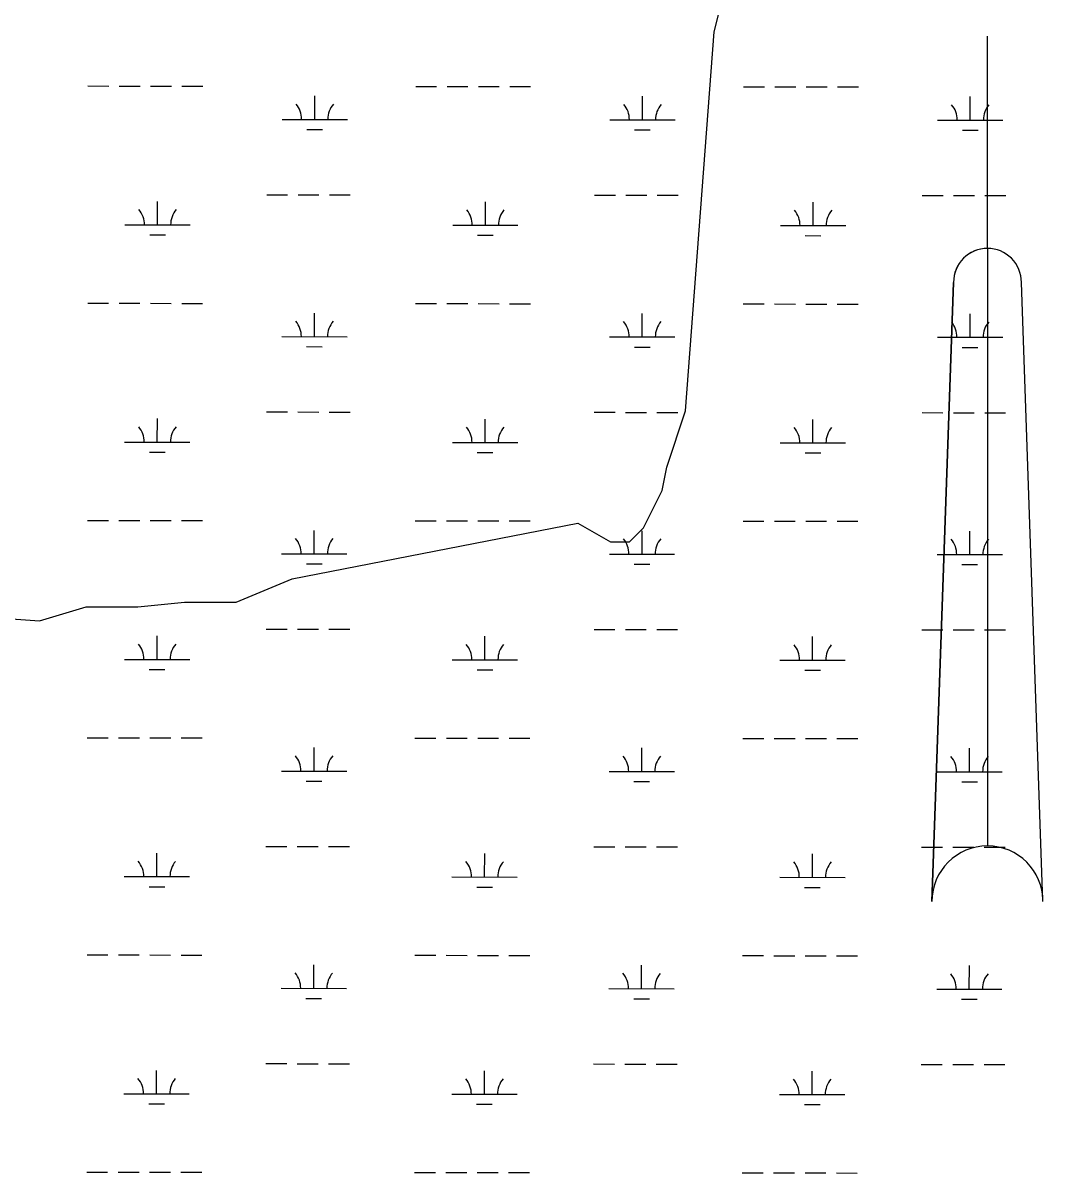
# Model space of a CAD drawing. Extents: x 3148686 to 3186545, y 916144 to 941516.
# Drawn here: x 3179120 to 3180682, y 935244 to 937005 of the extents above; entities that cross this region are included whole.
import ezdxf

# ---------------------------------------------------------------- set-up
doc = ezdxf.new("R2010")
doc.units = 0
for name, color, linetype in [('V-ANNO-SYMB', 7, 'Continuous'), ('V-TOPO-SHOR', 7, 'Continuous'), ('V-WETL-SWMP', 7, 'Continuous')]:
    doc.layers.add(name, color=color, linetype=linetype)

msp = doc.modelspace()

# ---------------------------------------------------------------- linework, layer by layer
at = {"layer": 'V-ANNO-SYMB'}
for p, q in [((3180596.5, 936659.7), (3180596.5, 936984.7)), ((3180596.5, 936659.7), (3180596.5, 935744.7)), ((3180596.5, 936659.7), (3180596.5, 935744.7)), ((3180511.5, 935659.7), (3180544.5, 936607.7)), ((3180544.5, 936607.7), (3180511.5, 935659.7)), ((3180681.5, 935659.7), (3180648.5, 936607.7))]:
    msp.add_line(p, q, dxfattribs=at)
for centre, radius, start, end in [((3180596.5, 936607.7), 52, 89.9967, 180), ((3180596.5, 936607.7), 52, 90.0033, 180), ((3180596.5, 936607.7), 52, 0, 90.0033), ((3180596.5, 935659.7), 85, 90, 180), ((3180596.5, 935659.7), 85, 90, 180), ((3180596.5, 935659.7), 85, 0, 90), ((3180596.5, 935659.7), 85, 0, 90)]:
    msp.add_arc(centre, radius, start, end, dxfattribs=at)
at = {"layer": 'V-TOPO-SHOR'}
msp.add_lwpolyline([(3178800.9, 936104.1), (3178922.8, 936132.6), (3178994.5, 936118.2), (3179044.6, 936096.6), (3179144.9, 936089.4), (3179216.6, 936110.8), (3179295.5, 936110.7), (3179367.1, 936117.8), (3179446, 936117.7), (3179532, 936153.5), (3179969.3, 936239), (3180019.4, 936210.3), (3180048.1, 936210.2), (3180069.6, 936231.7), (3180098.4, 936289), (3180105.6, 936324.9), (3180134.3, 936410.8), (3180177.9, 936991.3), (3180192.3, 937048.6)], dxfattribs=at)
at = {"layer": 'V-WETL-SWMP'}
for p, q in [((3179219.1, 936908.4), (3179251.1, 936908.3)), ((3179267.1, 936908.3), (3179299.1, 936908.3)), ((3179315.1, 936908.3), (3179347.1, 936908.2)), ((3179363.1, 936908.2), (3179395.1, 936908.2)), ((3179721, 936907.8), (3179753, 936907.8)), ((3179769, 936907.8), (3179801, 936907.7)), ((3179817, 936907.7), (3179849, 936907.7)), ((3179865, 936907.7), (3179897, 936907.6)), ((3180222.9, 936907.3), (3180254.9, 936907.3)), ((3180270.9, 936907.2), (3180302.9, 936907.2)), ((3180318.9, 936907.2), (3180350.9, 936907.2)), ((3180366.9, 936907.1), (3180398.9, 936907.1)), ((3179566.3, 936857.2), (3179566.4, 936893.2)), ((3180068.2, 936856.7), (3180068.3, 936892.7)), ((3180570.1, 936856.2), (3180570.2, 936892.2)), ((3179516.3, 936857.3), (3179616.3, 936857.2)), ((3180018.2, 936856.8), (3180118.2, 936856.7)), ((3180520.1, 936856.2), (3180620.1, 936856.1)), ((3179554.3, 936841.8), (3179578.3, 936841.8)), ((3180056.2, 936841.3), (3180080.2, 936841.3)), ((3180558.1, 936840.8), (3180582.1, 936840.7)), ((3179492.8, 936741.9), (3179524.8, 936741.9)), ((3179540.8, 936741.8), (3179572.8, 936741.8)), ((3179588.8, 936741.8), (3179620.8, 936741.8)), ((3179994.7, 936741.4), (3180026.7, 936741.3)), ((3180042.7, 936741.3), (3180074.7, 936741.3)), ((3180090.7, 936741.3), (3180122.7, 936741.2)), ((3180496.6, 936740.8), (3180528.6, 936740.8)), ((3180544.6, 936740.8), (3180576.6, 936740.8)), ((3180592.6, 936740.7), (3180624.6, 936740.7)), ((3179325.7, 936695.6), (3179325.7, 936731.6)), ((3179827.6, 936695.1), (3179827.6, 936731.1)), ((3180329.5, 936694.6), (3180329.5, 936730.6)), ((3179275.7, 936695.7), (3179375.7, 936695.6)), ((3179777.6, 936695.2), (3179877.6, 936695.1)), ((3180279.5, 936694.6), (3180379.5, 936694.5)), ((3179313.7, 936680.2), (3179337.7, 936680.2)), ((3179815.6, 936679.7), (3179839.6, 936679.7)), ((3180317.5, 936679.2), (3180341.5, 936679.1)), ((3179218.7, 936575.7), (3179250.7, 936575.6)), ((3179266.7, 936575.6), (3179298.7, 936575.6)), ((3179314.7, 936575.6), (3179346.7, 936575.5)), ((3179362.7, 936575.5), (3179394.7, 936575.5)), ((3179720.6, 936575.2), (3179752.6, 936575.1)), ((3179768.6, 936575.1), (3179800.6, 936575.1)), ((3179816.6, 936575.1), (3179848.6, 936575)), ((3179864.6, 936575), (3179896.6, 936575)), ((3180222.5, 936574.6), (3180254.5, 936574.6)), ((3180270.5, 936574.6), (3180302.5, 936574.5)), ((3180318.5, 936574.5), (3180350.5, 936574.5)), ((3180366.5, 936574.5), (3180398.5, 936574.4)), ((3179566, 936524.6), (3179566, 936560.6)), ((3180067.9, 936524), (3180067.9, 936560)), ((3180569.8, 936523.5), (3180569.8, 936559.5)), ((3179516, 936524.6), (3179616, 936524.5)), ((3179554, 936509.2), (3179578, 936509.1)), ((3180017.9, 936524.1), (3180117.9, 936524)), ((3180055.9, 936508.6), (3180079.9, 936508.6)), ((3180519.8, 936523.6), (3180619.8, 936523.5)), ((3180557.8, 936508.1), (3180581.8, 936508.1)), ((3179492.5, 936409.2), (3179524.5, 936409.2)), ((3179540.5, 936409.2), (3179572.5, 936409.1)), ((3179588.5, 936409.1), (3179620.5, 936409.1)), ((3179994.4, 936408.7), (3180026.4, 936408.7)), ((3180042.4, 936408.6), (3180074.4, 936408.6)), ((3180090.4, 936408.6), (3180122.4, 936408.6)), ((3180496.3, 936408.2), (3180528.3, 936408.1)), ((3180544.3, 936408.1), (3180576.3, 936408.1)), ((3180592.3, 936408.1), (3180624.3, 936408)), ((3179325.3, 936363), (3179325.4, 936399)), ((3179827.2, 936362.4), (3179827.3, 936398.4)), ((3180329.2, 936361.9), (3180329.2, 936397.9)), ((3179275.3, 936363), (3179375.3, 936362.9)), ((3179777.2, 936362.5), (3179877.2, 936362.4)), ((3180279.2, 936362), (3180379.2, 936361.9)), ((3179313.3, 936347.5), (3179337.3, 936347.5)), ((3179815.2, 936347), (3179839.2, 936347)), ((3180317.1, 936346.5), (3180341.1, 936346.5)), ((3179218.4, 936243), (3179250.4, 936243)), ((3179266.4, 936243), (3179298.4, 936242.9)), ((3179314.4, 936242.9), (3179346.4, 936242.9)), ((3179362.4, 936242.9), (3179394.4, 936242.8)), ((3179565.6, 936191.9), (3179565.7, 936227.9)), ((3179720.3, 936242.5), (3179752.3, 936242.4)), ((3179768.3, 936242.4), (3179800.3, 936242.4)), ((3179816.3, 936242.4), (3179848.3, 936242.3)), ((3179864.3, 936242.3), (3179896.3, 936242.3)), ((3180067.5, 936191.4), (3180067.6, 936227.4)), ((3180222.2, 936241.9), (3180254.2, 936241.9)), ((3180270.2, 936241.9), (3180302.2, 936241.9)), ((3180318.2, 936241.8), (3180350.2, 936241.8)), ((3180366.2, 936241.8), (3180398.2, 936241.8)), ((3180569.4, 936190.8), (3180569.5, 936226.8)), ((3179515.6, 936192), (3179615.6, 936191.8)), ((3180017.5, 936191.4), (3180117.5, 936191.3)), ((3180519.4, 936190.9), (3180619.4, 936190.8)), ((3179553.6, 936176.5), (3179577.6, 936176.5)), ((3180055.5, 936176), (3180079.5, 936175.9)), ((3180557.4, 936175.4), (3180581.4, 936175.4)), ((3179492.1, 936076.5), (3179524.1, 936076.5)), ((3179540.1, 936076.5), (3179572.1, 936076.5)), ((3179588.1, 936076.4), (3179620.1, 936076.4)), ((3179994, 936076), (3180026, 936076)), ((3180042, 936076), (3180074, 936075.9)), ((3180090, 936075.9), (3180122, 936075.9)), ((3180495.9, 936075.5), (3180527.9, 936075.5)), ((3180543.9, 936075.4), (3180575.9, 936075.4)), ((3180591.9, 936075.4), (3180623.9, 936075.4)), ((3179325, 936030.3), (3179325, 936066.3)), ((3179826.9, 936029.8), (3179826.9, 936065.8)), ((3180328.8, 936029.2), (3180328.8, 936065.2)), ((3179275, 936030.3), (3179375, 936030.2)), ((3179313, 936014.9), (3179337, 936014.8)), ((3179776.9, 936029.8), (3179876.9, 936029.7)), ((3180278.8, 936029.3), (3180378.8, 936029.2)), ((3179814.9, 936014.3), (3179838.9, 936014.3)), ((3180316.8, 936013.8), (3180340.8, 936013.8)), ((3179218, 935910.3), (3179250, 935910.3)), ((3179266, 935910.3), (3179298, 935910.2)), ((3179314, 935910.2), (3179346, 935910.2)), ((3179362, 935910.2), (3179394, 935910.1)), ((3179719.9, 935909.8), (3179751.9, 935909.8)), ((3179767.9, 935909.8), (3179799.9, 935909.7)), ((3179815.9, 935909.7), (3179847.9, 935909.7)), ((3179863.9, 935909.7), (3179895.9, 935909.6)), ((3180221.8, 935909.3), (3180253.8, 935909.2)), ((3180269.8, 935909.2), (3180301.8, 935909.2)), ((3180317.8, 935909.2), (3180349.8, 935909.1)), ((3180365.8, 935909.1), (3180397.8, 935909.1)), ((3179565.3, 935859.2), (3179565.3, 935895.2)), ((3180067.2, 935858.7), (3180067.2, 935894.7)), ((3180569.1, 935858.2), (3180569.1, 935894.2)), ((3179515.3, 935859.3), (3179615.3, 935859.2)), ((3180017.2, 935858.7), (3180117.2, 935858.6)), ((3180519.1, 935858.2), (3180619.1, 935858.1)), ((3179553.3, 935843.8), (3179577.3, 935843.8)), ((3180055.2, 935843.3), (3180079.2, 935843.3)), ((3180557.1, 935842.7), (3180581.1, 935842.7)), ((3179324.6, 935697.6), (3179324.7, 935733.6)), ((3179491.7, 935743.9), (3179523.7, 935743.8)), ((3179539.7, 935743.8), (3179571.7, 935743.8)), ((3179587.7, 935743.8), (3179619.7, 935743.7)), ((3179826.5, 935697.1), (3179826.6, 935733.1)), ((3179993.7, 935743.3), (3180025.7, 935743.3)), ((3180041.7, 935743.3), (3180073.7, 935743.3)), ((3180089.7, 935743.2), (3180121.7, 935743.2)), ((3180495.6, 935742.8), (3180527.6, 935742.8)), ((3180543.6, 935742.8), (3180575.6, 935742.7)), ((3180591.6, 935742.7), (3180623.6, 935742.7)), ((3180328.5, 935696.6), (3180328.5, 935732.6)), ((3179274.6, 935697.7), (3179374.6, 935697.6)), ((3179312.6, 935682.2), (3179336.6, 935682.2)), ((3179776.5, 935697.1), (3179876.5, 935697)), ((3179814.5, 935681.7), (3179838.5, 935681.6)), ((3180278.5, 935696.6), (3180378.5, 935696.5)), ((3180316.4, 935681.1), (3180340.4, 935681.1)), ((3179217.7, 935577.7), (3179249.7, 935577.6)), ((3179265.7, 935577.6), (3179297.7, 935577.6)), ((3179313.7, 935577.6), (3179345.7, 935577.5)), ((3179361.7, 935577.5), (3179393.7, 935577.5)), ((3179719.6, 935577.1), (3179751.6, 935577.1)), ((3179767.6, 935577.1), (3179799.6, 935577)), ((3179815.6, 935577), (3179847.6, 935577)), ((3179863.6, 935577), (3179895.6, 935576.9)), ((3180221.5, 935576.6), (3180253.5, 935576.6)), ((3180269.5, 935576.5), (3180301.5, 935576.5)), ((3180317.5, 935576.5), (3180349.5, 935576.5)), ((3180365.5, 935576.4), (3180397.5, 935576.4)), ((3179564.9, 935526.6), (3179565, 935562.6)), ((3180066.8, 935526), (3180066.9, 935562)), ((3180568.7, 935525.5), (3180568.8, 935561.5)), ((3179514.9, 935526.6), (3179614.9, 935526.5)), ((3180016.8, 935526.1), (3180116.8, 935526)), ((3180518.7, 935525.5), (3180618.7, 935525.4)), ((3179552.9, 935511.1), (3179576.9, 935511.1)), ((3180054.8, 935510.6), (3180078.8, 935510.6)), ((3180556.7, 935510.1), (3180580.7, 935510)), ((3179324.3, 935364.9), (3179324.3, 935400.9)), ((3179491.4, 935411.2), (3179523.4, 935411.2)), ((3179539.4, 935411.1), (3179571.4, 935411.1)), ((3179587.4, 935411.1), (3179619.4, 935411.1)), ((3179826.2, 935364.4), (3179826.2, 935400.4)), ((3179993.3, 935410.7), (3180025.3, 935410.6)), ((3180041.3, 935410.6), (3180073.3, 935410.6)), ((3180089.3, 935410.6), (3180121.3, 935410.5)), ((3180328.1, 935363.9), (3180328.1, 935399.9)), ((3180495.2, 935410.1), (3180527.2, 935410.1)), ((3180543.2, 935410.1), (3180575.2, 935410.1)), ((3180591.2, 935410), (3180623.2, 935410)), ((3179274.3, 935365), (3179374.3, 935364.9)), ((3179776.2, 935364.5), (3179876.2, 935364.4)), ((3180278.1, 935363.9), (3180378.1, 935363.8)), ((3179312.3, 935349.5), (3179336.3, 935349.5)), ((3179814.2, 935349), (3179838.2, 935349)), ((3180316.1, 935348.5), (3180340.1, 935348.4)), ((3179217.3, 935245), (3179249.3, 935244.9)), ((3179265.3, 935244.9), (3179297.3, 935244.9)), ((3179313.3, 935244.9), (3179345.3, 935244.8)), ((3179361.3, 935244.8), (3179393.3, 935244.8)), ((3179719.2, 935244.5), (3179751.2, 935244.4)), ((3179767.2, 935244.4), (3179799.2, 935244.4)), ((3179815.2, 935244.4), (3179847.2, 935244.3)), ((3179863.2, 935244.3), (3179895.2, 935244.3)), ((3180221.1, 935243.9), (3180253.1, 935243.9)), ((3180269.1, 935243.9), (3180301.1, 935243.8)), ((3180317.1, 935243.8), (3180349.1, 935243.8)), ((3180365.1, 935243.8), (3180397.1, 935243.7))]:
    msp.add_line(p, q, dxfattribs=at)
for centre, start, end in [((3179511.1, 936857.8), 359.1678, 40.7115), ((3179621.6, 936857.7), 139.1678, 180.7115), ((3180013, 936857.3), 359.1678, 40.7115), ((3180123.5, 936857.1), 139.1678, 180.7115), ((3180514.9, 936856.7), 359.1678, 40.7115), ((3180625.4, 936856.6), 139.1678, 180.7115), ((3179270.4, 936696.2), 359.1678, 40.7115), ((3179380.9, 936696.1), 139.1678, 180.7115), ((3179772.4, 936695.6), 359.1678, 40.7115), ((3179882.8, 936695.5), 139.1678, 180.7115), ((3180274.3, 936695.1), 359.1678, 40.7115), ((3180384.7, 936695), 139.1678, 180.7115), ((3179510.7, 936525.1), 359.1678, 40.7115), ((3179621.2, 936525), 139.1678, 180.7115), ((3180012.6, 936524.6), 359.1678, 40.7115), ((3180123.1, 936524.5), 139.1678, 180.7115), ((3180514.6, 936524), 359.1678, 40.7115), ((3180625, 936523.9), 139.1678, 180.7115), ((3179270.1, 936363.5), 359.1678, 40.7115), ((3179380.6, 936363.4), 139.1678, 180.7115), ((3179772, 936363), 359.1678, 40.7115), ((3179882.5, 936362.9), 139.1678, 180.7115), ((3180273.9, 936362.4), 359.1678, 40.7115), ((3180384.4, 936362.3), 139.1678, 180.7115), ((3179510.4, 936192.4), 359.1678, 40.7115), ((3179620.9, 936192.3), 139.1678, 180.7115), ((3180012.3, 936191.9), 359.1678, 40.7115), ((3180122.8, 936191.8), 139.1678, 180.7115), ((3180514.2, 936191.4), 359.1678, 40.7115), ((3180624.7, 936191.3), 139.1678, 180.7115), ((3179269.7, 936030.8), 359.1678, 40.7115), ((3179380.2, 936030.7), 139.1678, 180.7115), ((3179771.7, 936030.3), 359.1678, 40.7115), ((3179882.1, 936030.2), 139.1678, 180.7115), ((3180273.6, 936029.8), 359.1678, 40.7115), ((3180384, 936029.6), 139.1678, 180.7115), ((3179510, 935859.8), 359.1678, 40.7115), ((3179620.5, 935859.6), 139.1678, 180.7115), ((3180011.9, 935859.2), 359.1678, 40.7115), ((3180122.4, 935859.1), 139.1678, 180.7115), ((3180513.9, 935858.7), 359.1678, 40.7115), ((3180624.3, 935858.6), 139.1678, 180.7115), ((3179269.4, 935698.1), 359.1678, 40.7115), ((3179379.9, 935698), 139.1678, 180.7115), ((3179771.3, 935697.6), 359.1678, 40.7115), ((3179881.8, 935697.5), 139.1678, 180.7115), ((3180273.2, 935697.1), 359.1678, 40.7115), ((3180383.7, 935697), 139.1678, 180.7115), ((3179509.7, 935527.1), 359.1678, 40.7115), ((3179620.2, 935527), 139.1678, 180.7115), ((3180011.6, 935526.6), 359.1678, 40.7115), ((3180122.1, 935526.4), 139.1678, 180.7115), ((3180513.5, 935526), 359.1678, 40.7115), ((3180624, 935525.9), 139.1678, 180.7115), ((3179269, 935365.5), 359.1678, 40.7115), ((3179379.5, 935365.4), 139.1678, 180.7115), ((3179771, 935364.9), 359.1678, 40.7115), ((3179881.4, 935364.8), 139.1678, 180.7115), ((3180272.9, 935364.4), 359.1678, 40.7115), ((3180383.3, 935364.3), 139.1678, 180.7115)]:
    msp.add_arc(centre, 35.2, start, end, dxfattribs=at)

doc.saveas('drawing.dxf')
